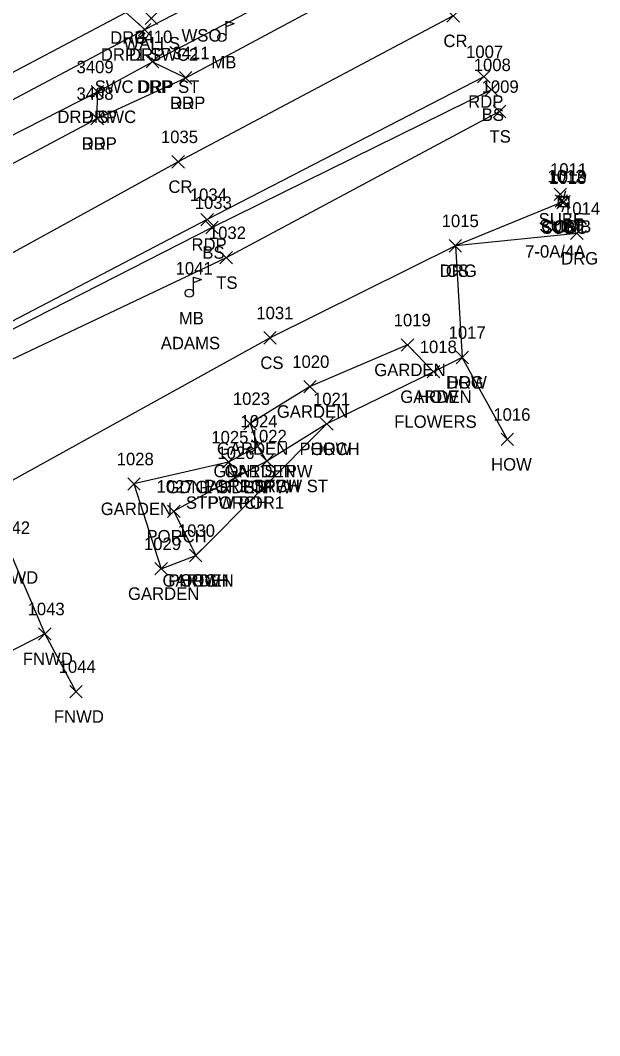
# Model space of a CAD drawing. Extents: x 1477930 to 1480780, y 774090 to 784647.
# Drawn here: x 1479946.5 to 1480039.4, y 774842.2 to 775005.2 of the extents above; entities that cross this region are included whole.
import ezdxf

# ---------------------------------------------------------------- set-up
doc = ezdxf.new("R2010")
doc.units = 0
for name, color, linetype in [('L_A', 7, 'Continuous'), ('L_C', 7, 'Continuous'), ('L_I', 7, 'Continuous'), ('L_TIC', 7, 'Continuous'), ('LAPB', 7, 'Continuous'), ('LBC', 7, 'Continuous'), ('LBF', 7, 'Continuous'), ('LELB', 7, 'Continuous'), ('LFNC', 7, 'Continuous'), ('LMB', 7, 'Continuous'), ('P_A', 7, 'Continuous'), ('P_I', 7, 'Continuous'), ('P_TIC', 7, 'Continuous'), ('PET', 7, 'Continuous'), ('PRC', 7, 'Continuous'), ('R_A', 7, 'Continuous'), ('R_I', 7, 'Continuous'), ('R_TIC', 7, 'Continuous'), ('RDG', 7, 'Continuous'), ('RDP', 7, 'Continuous'), ('RSW', 7, 'Continuous'), ('U_A', 7, 'Continuous'), ('U_I', 7, 'Continuous'), ('U_TIC', 7, 'Continuous'), ('UP', 7, 'Continuous')]:
    doc.layers.add(name, color=color, linetype=linetype)

msp = doc.modelspace()

# ---------------------------------------------------------------- linework, layer by layer
at = {"layer": 'L_TIC'}
for points in [[(1479966.48, 775004.49), (1479968.48, 775006.49)], [(1479968.48, 775004.49), (1479966.48, 775006.49)], [(1480021.03, 774993.02), (1480023.03, 774995.02)], [(1480023.03, 774993.02), (1480021.03, 774995.02)], [(1480022.3, 774989.53), (1480024.3, 774991.53)], [(1480024.3, 774989.53), (1480022.3, 774991.53)], [(1480032.62, 774975.07), (1480034.62, 774977.07)], [(1480034.62, 774975.07), (1480032.62, 774977.07)], [(1479976.22, 774970.9), (1479978.22, 774972.9)], [(1479978.22, 774970.9), (1479976.22, 774972.9)], [(1480015.24, 774967.97), (1480017.24, 774969.97)], [(1480017.24, 774967.97), (1480015.24, 774969.97)], [(1479978.48, 774966.06), (1479980.48, 774968.06)], [(1479980.48, 774966.06), (1479978.48, 774968.06)], [(1479985.52, 774953.19), (1479987.52, 774955.19)], [(1479987.52, 774953.19), (1479985.52, 774955.19)], [(1480007.56, 774952.05), (1480009.56, 774954.05)], [(1480009.56, 774952.05), (1480007.56, 774954.05)], [(1480016.35, 774950.05), (1480018.35, 774952.05)], [(1480018.35, 774950.05), (1480016.35, 774952.05)], [(1480011.73, 774947.75), (1480013.73, 774949.75)], [(1480013.73, 774947.75), (1480011.73, 774949.75)], [(1480011.73, 774947.75), (1480013.73, 774949.75)], [(1480013.73, 774947.75), (1480011.73, 774949.75)], [(1479991.94, 774945.37), (1479993.94, 774947.37)], [(1479993.94, 774945.37), (1479991.94, 774947.37)], [(1479982.33, 774939.43), (1479984.33, 774941.43)], [(1479984.33, 774939.43), (1479982.33, 774941.43)], [(1479994.62, 774939.38), (1479996.62, 774941.38)], [(1479996.62, 774939.38), (1479994.62, 774941.38)], [(1479994.62, 774939.38), (1479996.62, 774941.38)], [(1479996.62, 774939.38), (1479994.62, 774941.38)], [(1480023.58, 774936.89), (1480025.58, 774938.89)], [(1480025.58, 774936.89), (1480023.58, 774938.89)], [(1479983.54, 774935.81), (1479985.54, 774937.81)], [(1479985.54, 774935.81), (1479983.54, 774937.81)], [(1479983.54, 774935.81), (1479985.54, 774937.81)], [(1479985.54, 774935.81), (1479983.54, 774937.81)], [(1479978.87, 774933.25), (1479980.87, 774935.25)], [(1479980.87, 774933.25), (1479978.87, 774935.25)], [(1479978.87, 774933.25), (1479980.87, 774935.25)], [(1479980.87, 774933.25), (1479978.87, 774935.25)], [(1479985.03, 774933.42), (1479987.03, 774935.42)], [(1479987.03, 774933.42), (1479985.03, 774935.42)], [(1479985.03, 774933.42), (1479987.03, 774935.42)], [(1479987.03, 774933.42), (1479985.03, 774935.42)], [(1479963.7, 774929.75), (1479965.7, 774931.75)], [(1479965.7, 774929.75), (1479963.7, 774931.75)], [(1479979.91, 774930.75), (1479981.91, 774932.75)], [(1479981.91, 774930.75), (1479979.91, 774932.75)], [(1479979.91, 774930.75), (1479981.91, 774932.75)], [(1479981.91, 774930.75), (1479979.91, 774932.75)], [(1479970.09, 774925.35), (1479972.09, 774927.35)], [(1479972.09, 774925.35), (1479970.09, 774927.35)], [(1479973.6, 774918.25), (1479975.6, 774920.25)], [(1479975.6, 774918.25), (1479973.6, 774920.25)], [(1479973.6, 774918.25), (1479975.6, 774920.25)], [(1479975.6, 774918.25), (1479973.6, 774920.25)], [(1479973.6, 774918.25), (1479975.6, 774920.25)], [(1479975.6, 774918.25), (1479973.6, 774920.25)], [(1479968.07, 774916.13), (1479970.07, 774918.13)], [(1479970.07, 774916.13), (1479968.07, 774918.13)], [(1479949.41, 774905.67), (1479951.41, 774907.67)], [(1479951.41, 774905.67), (1479949.41, 774907.67)], [(1479949.41, 774905.67), (1479951.41, 774907.67)], [(1479951.41, 774905.67), (1479949.41, 774907.67)], [(1479954.39, 774896.41), (1479956.39, 774898.41)], [(1479956.39, 774896.41), (1479954.39, 774898.41)]]:
    msp.add_lwpolyline(points, dxfattribs=at)
at = {"layer": 'LAPB'}
for points in [[(1480012.73, 774948.75), (1480008.56, 774953.05), (1479992.94, 774946.37), (1479983.33, 774940.43), (1479984.54, 774936.81)], [(1479979.87, 774934.25), (1479964.7, 774930.75), (1479969.07, 774917.13), (1479974.6, 774919.25)]]:
    msp.add_lwpolyline(points, dxfattribs=at)
at = {"layer": 'LBC'}
msp.add_lwpolyline([(1480024.58, 774937.89), (1480017.35, 774951.05), (1480012.73, 774948.75), (1479995.62, 774940.38), (1479974.6, 774919.25)], dxfattribs=at)
at = {"layer": 'LBF'}
for points in [[(1479995.62, 774940.38), (1479986.03, 774934.42), (1479980.91, 774931.75), (1479971.09, 774926.35), (1479974.6, 774919.25)], [(1479986.03, 774934.42), (1479984.54, 774936.81), (1479979.87, 774934.25), (1479980.91, 774931.75)]]:
    msp.add_lwpolyline(points, dxfattribs=at)
at = {"layer": 'LELB'}
for points in [[(1480022.03, 774994.02), (1479977.22, 774971.9), (1479932.99, 774949.31), (1479921.95, 774939.38)], [(1480023.3, 774990.53), (1479979.48, 774967.06), (1479934.47, 774945.7), (1479927.93, 774939.77), (1479926.54, 774929.9)], [(1480033.62, 774976.07), (1480016.24, 774968.97), (1479986.52, 774954.19), (1479942.1, 774929.61), (1479932.21, 774917.33)]]:
    msp.add_lwpolyline(points, dxfattribs=at)
at = {"layer": 'LFNC'}
for points in [[(1479944.86, 774919.73), (1479950.41, 774906.67), (1479955.39, 774897.41)], [(1479950.41, 774906.67), (1479935.63, 774899.12), (1479937.3, 774897.11)]]:
    msp.add_lwpolyline(points, dxfattribs=at)
at = {"layer": 'LMB'}
for p, q in [((1479979.45, 775005.05), (1479980.74, 775004.67)), ((1479979.46, 775002.46), (1479979.46, 775005.05)), ((1479979.46, 775004.15), (1479980.74, 775004.66)), ((1479978.8, 775002.45), (1479978.8, 775002.45)), ((1479974.23, 774963.96), (1479975.52, 774963.58)), ((1479974.23, 774961.37), (1479974.23, 774963.96)), ((1479974.23, 774963.06), (1479975.52, 774963.57)), ((1479973.58, 774961.36), (1479973.58, 774961.36))]:
    msp.add_line(p, q, dxfattribs=at)
for centre in [(1479978.8, 775002.45), (1479973.58, 774961.36)]:
    msp.add_circle(centre, 0.656, dxfattribs=at)
at = {"layer": 'P_TIC'}
for points in [[(1480014.89, 775004.87), (1480016.89, 775006.87)], [(1480016.89, 775004.87), (1480014.89, 775006.87)], [(1479972, 774994.93), (1479974, 774996.93)], [(1479974, 774994.93), (1479972, 774996.93)], [(1480019.8, 774995.12), (1480021.8, 774997.12)], [(1480021.8, 774995.12), (1480019.8, 774997.12)], [(1479957.81, 774988.4), (1479959.81, 774990.4)], [(1479959.81, 774988.4), (1479957.81, 774990.4)], [(1479970.79, 774981.46), (1479972.79, 774983.46)], [(1479972.79, 774981.46), (1479970.79, 774983.46)], [(1479975.43, 774972.17), (1479977.43, 774974.17)], [(1479977.43, 774972.17), (1479975.43, 774974.17)]]:
    msp.add_lwpolyline(points, dxfattribs=at)
at = {"layer": 'PET'}
for points in [[(1479458.85, 774725.87), (1479463.75, 774725.49), (1479503.78, 774746.04), (1479529.26, 774759.88), (1479547.26, 774769.69), (1479593.15, 774794.19), (1479638.49, 774817.33), (1479672.22, 774835.12), (1479713.57, 774857.96), (1479753.19, 774879.74), (1479794.61, 774902.46), (1479830.33, 774920.88), (1479861.74, 774937.83), (1479877.76, 774946.85), (1479905.13, 774960.92), (1479936.65, 774977.61), (1479958.81, 774989.4), (1479973, 774995.93), (1480008.35, 775014.95)], [(1480020.8, 774996.12), (1479976.43, 774973.17), (1479932.79, 774950.42), (1479923.24, 774944.9), (1479898.9, 774932.87), (1479865.62, 774915.8), (1479836.8, 774900.06), (1479810.76, 774886.26), (1479791.96, 774875.61), (1479773.29, 774865.35), (1479751.05, 774853.49), (1479713.99, 774833.47), (1479663.95, 774806)]]:
    msp.add_lwpolyline(points, dxfattribs=at)
at = {"layer": 'PRC'}
msp.add_lwpolyline([(1480015.89, 775005.87), (1479971.79, 774982.46), (1479929.14, 774959.03), (1479892.61, 774942.34), (1479860.44, 774925.31), (1479806.49, 774896.54), (1479658.45, 774815.54), (1479643.75, 774807.57), (1479597.62, 774782.97), (1479555.61, 774761.16), (1479513.42, 774740.32), (1479471, 774718.6), (1479432.73, 774701.1), (1479418.32, 774694.97), (1479344.83, 774660.92), (1479298.6, 774640.39), (1479262.12, 774624.4), (1479219.63, 774609.01), (1479186.74, 774593.83)], dxfattribs=at)
at = {"layer": 'R_TIC'}
for points in [[(1479965.42, 775002.67), (1479967.42, 775004.67)], [(1479967.42, 775002.67), (1479965.42, 775004.67)], [(1479965.42, 775002.67), (1479967.42, 775004.67)], [(1479967.42, 775002.67), (1479965.42, 775004.67)], [(1479966.68, 774997.52), (1479968.68, 774999.52)], [(1479968.68, 774997.52), (1479966.68, 774999.52)], [(1479966.68, 774997.52), (1479968.68, 774999.52)], [(1479968.68, 774997.52), (1479966.68, 774999.52)], [(1479972, 774994.93), (1479974, 774996.93)], [(1479974, 774994.93), (1479972, 774996.93)], [(1479957.84, 774992.68), (1479959.84, 774994.68)], [(1479959.84, 774992.68), (1479957.84, 774994.68)], [(1479957.84, 774992.68), (1479959.84, 774994.68)], [(1479959.84, 774992.68), (1479957.84, 774994.68)], [(1479957.81, 774988.4), (1479959.81, 774990.4)], [(1479959.81, 774988.4), (1479957.81, 774990.4)], [(1480034.71, 774969.96), (1480036.71, 774971.96)], [(1480036.71, 774969.96), (1480034.71, 774971.96)], [(1480015.24, 774967.97), (1480017.24, 774969.97)], [(1480017.24, 774967.97), (1480015.24, 774969.97)], [(1480016.35, 774950.05), (1480018.35, 774952.05)], [(1480018.35, 774950.05), (1480016.35, 774952.05)]]:
    msp.add_lwpolyline(points, dxfattribs=at)
at = {"layer": 'RDG'}
msp.add_lwpolyline([(1480035.71, 774970.96), (1480016.24, 774968.97), (1480017.35, 774951.05)], dxfattribs=at)
at = {"layer": 'RDP'}
for points in [[(1479938.49, 774993.27), (1479963.39, 775006.4), (1479966.42, 775003.67)], [(1479967.68, 774998.52), (1479973, 774995.93)], [(1479958.81, 774989.4), (1479958.84, 774993.68)]]:
    msp.add_lwpolyline(points, dxfattribs=at)
at = {"layer": 'RSW'}
for points in [[(1479454.05, 774732.2), (1479457.36, 774735.51), (1479461.55, 774734.41), (1479499.97, 774753.7), (1479531.62, 774770.46), (1479545.78, 774777.94), (1479596.7, 774804.86), (1479626.34, 774821.05), (1479665.84, 774842.34), (1479709.72, 774866.29), (1479748.23, 774887.23), (1479790.98, 774910.55), (1479825.88, 774929.42), (1479857.89, 774946.35), (1479880.81, 774958.36), (1479898.02, 774967.81), (1479932.31, 774985.56), (1479966.42, 775003.67), (1480005.03, 775023.74)], [(1479458.85, 774725.87), (1479459.6, 774730), (1479502.04, 774749.23), (1479530.65, 774764.31), (1479546.64, 774772.58), (1479592.5, 774796.78), (1479632.83, 774818.63), (1479668.4, 774838.36), (1479711.89, 774862.21), (1479750.54, 774883.44), (1479792.95, 774906.12), (1479828.15, 774924.96), (1479859.81, 774941.82), (1479882.29, 774953.43), (1479899.45, 774962.93), (1479935.39, 774981.77), (1479958.84, 774993.68), (1479967.68, 774998.52), (1480006.53, 775018.83)]]:
    msp.add_lwpolyline(points, dxfattribs=at)
at = {"layer": 'U_TIC'}
for points in [[(1480032.05, 774976.22), (1480034.05, 774978.22)], [(1480034.05, 774976.22), (1480032.05, 774978.22)], [(1480032.22, 774975.16), (1480034.22, 774977.16)], [(1480034.22, 774975.16), (1480032.22, 774977.16)], [(1480032.48, 774974.9), (1480034.48, 774976.9)], [(1480034.48, 774974.9), (1480032.48, 774976.9)]]:
    msp.add_lwpolyline(points, dxfattribs=at)
at = {"layer": 'UP'}
for p, q in [((1480033.87, 774977.73), (1480033.62, 774976.9)), ((1480032.78, 774975.23), (1480032.78, 774976.9)), ((1480032.78, 774976.9), (1480034.45, 774976.9)), ((1480033.62, 774976.07), (1480033.62, 774976.07)), ((1480034.45, 774976.9), (1480034.45, 774975.23)), ((1480034.45, 774975.23), (1480032.78, 774975.23)), ((1480033.37, 774974.4), (1480033.62, 774975.23))]:
    msp.add_line(p, q, dxfattribs=at)
msp.add_circle((1480033.62, 774976.07), 0.833, dxfattribs=at)

# ---------------------------------------------------------------- texts
at = {"layer": 'L_A'}
for s, p in [('WALLS', (1479963.02, 775000.49)), ('MB', (1479977.11, 774997.45)), ('BS', (1480020.47, 774989.02)), ('TS', (1480021.71, 774985.53)), ('CS', (1480032.06, 774971.07)), ('BS', (1479975.66, 774966.9)), ('CS', (1480014.69, 774963.97)), ('TS', (1479977.89, 774962.06)), ('MB', (1479971.89, 774956.36)), ('CS', (1479984.96, 774949.19)), ('GARDEN', (1480003.23, 774948.05)), ('HOW', (1480014.74, 774946.05)), ('GARDEN', (1480007.4, 774943.75)), ('HOW', (1480010.11, 774943.75)), ('GARDEN', (1479987.61, 774941.37)), ('GARDEN', (1479978, 774935.43)), ('PORCH', (1479991.24, 774935.38)), ('HOW', (1479993.01, 774935.38)), ('HOW', (1480021.96, 774932.89)), ('GDN1 STPW', (1479977.44, 774931.81)), ('GARDEN', (1479979.21, 774931.81)), ('GDN1 ST STPW', (1479969.87, 774929.25)), ('GARDEN', (1479974.54, 774929.25)), ('POR1 STPW ST', (1479975.9, 774929.42)), ('PORCH', (1479981.66, 774929.42)), ('STPW POR1', (1479973.03, 774926.75)), ('PORCH', (1479976.53, 774926.75)), ('GARDEN', (1479959.37, 774925.75)), ('PORCH', (1479966.71, 774921.35)), ('FNWD', (1479941.32, 774914.73)), ('GARDEN', (1479969.27, 774914.25)), ('PORCH', (1479970.22, 774914.25)), ('HOW', (1479971.98, 774914.25)), ('GARDEN', (1479963.74, 774912.13)), ('FNWD', (1479946.88, 774901.67)), ('FNWD', (1479946.88, 774901.67)), ('FNWD', (1479951.86, 774892.41))]:
    msp.add_text(s, height=2, dxfattribs=at).set_placement(p)
at = {"layer": 'L_C'}
for s, p in [('7-0A/4A', (1480027.42, 774967.07)), ('ADAMS', (1479969, 774952.36)), ('FLOWERS', (1480006.43, 774939.75))]:
    msp.add_text(s, height=2, dxfattribs=at).set_placement(p)
at = {"layer": 'L_I'}
for s, p in [('1008', (1480019.18, 774997.02)), ('1009', (1480020.44, 774993.53)), ('1010', (1480031.32, 774979.07)), ('1033', (1479974.45, 774974.9)), ('1015', (1480014.04, 774971.97)), ('1032', (1479976.71, 774970.06)), ('1041', (1479971.37, 774964.36)), ('1031', (1479984.32, 774957.19)), ('1019', (1480006.34, 774956.05)), ('1017', (1480015.15, 774954.05)), ('1018', (1480010.52, 774951.75)), ('1018', (1480010.52, 774951.75)), ('1020', (1479990.08, 774949.37)), ('1023', (1479980.56, 774943.43)), ('1021', (1479993.41, 774943.38)), ('1021', (1479993.41, 774943.38)), ('1024', (1479981.77, 774939.81)), ('1024', (1479981.77, 774939.81)), ('1016', (1480022.32, 774940.89)), ('1025', (1479977.1, 774937.25)), ('1025', (1479977.1, 774937.25)), ('1022', (1479983.26, 774937.42)), ('1022', (1479983.26, 774937.42)), ('1026', (1479978.08, 774934.75)), ('1026', (1479978.08, 774934.75)), ('1028', (1479961.93, 774933.75)), ('1027', (1479968.32, 774929.35)), ('1042', (1479942.09, 774922.73)), ('1030', (1479971.74, 774922.25)), ('1030', (1479971.74, 774922.25)), ('1030', (1479971.74, 774922.25)), ('1029', (1479966.3, 774920.13)), ('1043', (1479947.64, 774909.67)), ('1043', (1479947.64, 774909.67)), ('1044', (1479952.62, 774900.41))]:
    msp.add_text(s, height=2, dxfattribs=at).set_placement(p)
at = {"layer": 'P_A'}
for s, p in [('CR', (1480014.32, 775000.87)), ('RDP', (1479970.49, 774990.93)), ('RDP', (1480018.29, 774991.12)), ('RDP', (1479956.3, 774984.4)), ('CR', (1479970.22, 774977.46)), ('RDP', (1479973.92, 774968.17))]:
    msp.add_text(s, height=2, dxfattribs=at).set_placement(p)
at = {"layer": 'P_I'}
for s, p in [('3411', (1479970.87, 774998.93)), ('1007', (1480017.95, 774999.12)), ('3408', (1479955.48, 774992.4)), ('1035', (1479969.02, 774985.46)), ('1034', (1479973.66, 774976.17))]:
    msp.add_text(s, height=2, dxfattribs=at).set_placement(p)
at = {"layer": 'R_A'}
for s, p in [('DRG', (1479960.88, 775001.4)), ('DRP', (1479960.88, 775001.4)), ('DRP1 SWC2', (1479959.39, 774998.67)), ('DRP', (1479963.91, 774998.67)), ('SWC DRP ST', (1479958.4, 774993.52)), ('DRP', (1479965.17, 774993.52)), ('DRP', (1479970.49, 774990.93)), ('DRP SWC', (1479952.42, 774988.68)), ('DRP', (1479956.33, 774988.68)), ('DRP', (1479956.3, 774984.4)), ('DRG', (1480033.19, 774965.96)), ('DRG', (1480013.73, 774963.97)), ('DRG', (1480014.84, 774946.05))]:
    msp.add_text(s, height=2, dxfattribs=at).set_placement(p)
at = {"layer": 'R_I'}
for s, p in [('3410', (1479964.9, 775001.52)), ('3410', (1479964.9, 775001.52)), ('3411', (1479970.87, 774998.93)), ('3409', (1479955.49, 774996.68)), ('3409', (1479955.49, 774996.68)), ('3408', (1479955.48, 774992.4)), ('1014', (1480033.5, 774973.96)), ('1015', (1480014.04, 774971.97)), ('1017', (1480015.15, 774954.05))]:
    msp.add_text(s, height=2, dxfattribs=at).set_placement(p)
at = {"layer": 'U_A'}
for s, p in [('WSO', (1479972.33, 775001.76)), ('SUBE', (1480029.59, 774972.22)), ('SUBT', (1480029.71, 774971.16)), ('SUBC', (1480030.01, 774970.9)), ('COMB', (1480030, 774971.07))]:
    msp.add_text(s, height=2, dxfattribs=at).set_placement(p)
at = {"layer": 'U_I'}
for s, p in [('1011', (1480031.41, 774980.22)), ('1012', (1480031.01, 774979.16)), ('1013', (1480031.28, 774978.9)), ('1010', (1480031.32, 774979.07))]:
    msp.add_text(s, height=2, dxfattribs=at).set_placement(p)

doc.saveas('drawing.dxf')
